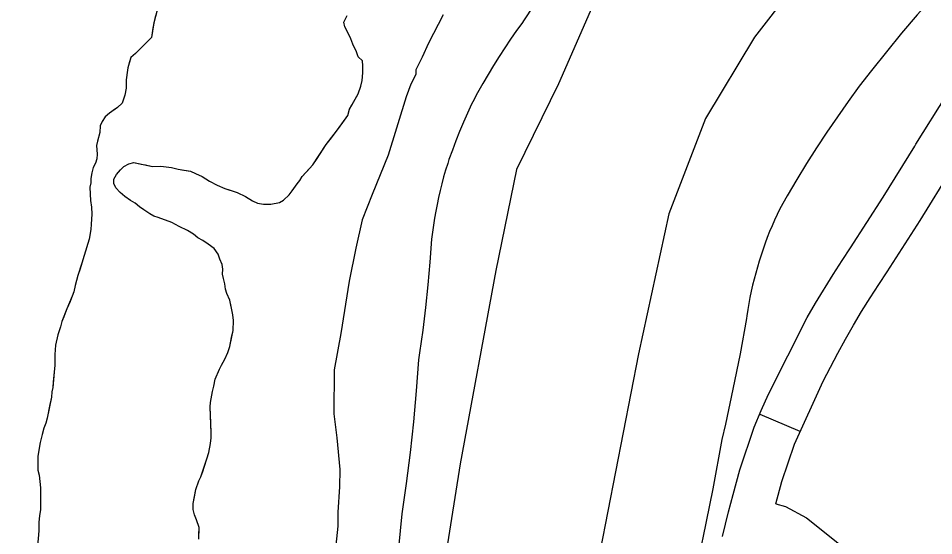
# Model space of a CAD drawing. Extents: x 3161665 to 3199565, y 885729 to 911164.
# Drawn here: x 3192242 to 3192869, y 905754 to 906109 of the extents above; entities that cross this region are included whole.
import ezdxf

# ---------------------------------------------------------------- set-up
doc = ezdxf.new("R2010")
doc.units = 0
for name, color, linetype in [('V-LEVE-TOET', 7, 'Continuous'), ('V-ROAD-CNTR', 7, 'Continuous'), ('V-SITE-VEGE', 7, 'Continuous'), ('V-TOPO-SHOR', 7, 'Continuous')]:
    doc.layers.add(name, color=color, linetype=linetype)

msp = doc.modelspace()

# ---------------------------------------------------------------- linework, layer by layer
at = {"layer": 'V-LEVE-TOET'}
for points in [[(3192646.561000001, 906195.3859999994), (3192588.0190000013, 906106.2769999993), (3192587.988000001, 906106.2319999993), (3192587.988000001, 906106.2319999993), (3192583.757000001, 906100.4199999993), (3192579.626000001, 906094.5359999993), (3192575.600000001, 906088.5799999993), (3192571.676000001, 906082.5569999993), (3192567.858000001, 906076.4669999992), (3192564.147000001, 906070.3079999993), (3192560.543000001, 906064.0879999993), (3192557.047000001, 906057.8049999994), (3192553.6610000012, 906051.4649999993), (3192552.930000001, 906050.0579999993), (3192550.073000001, 906043.8229999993), (3192547.325000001, 906037.5399999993), (3192544.683000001, 906031.2139999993), (3192542.148000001, 906024.8429999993), (3192539.723000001, 906018.4319999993), (3192537.406000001, 906011.9789999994), (3192536.522000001, 906009.4149999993), (3192535.104000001, 906004.7929999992), (3192533.767000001, 906000.1439999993), (3192532.512000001, 905995.4739999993), (3192531.338000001, 905990.7839999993), (3192530.247000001, 905986.0739999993), (3192529.237000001, 905981.3429999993), (3192528.309000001, 905976.5979999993), (3192527.463000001, 905971.8359999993), (3192526.704000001, 905967.0619999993), (3192526.024000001, 905962.2739999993), (3192525.430000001, 905957.4739999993), (3192525.426000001, 905957.4369999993), (3192525.426000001, 905957.4369999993), (3192524.326000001, 905941.8489999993), (3192522.956000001, 905926.2849999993), (3192521.319000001, 905910.7439999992), (3192519.415000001, 905895.2349999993), (3192517.244000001, 905879.7619999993), (3192516.507000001, 905874.9059999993), (3192514.952000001, 905853.6869999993), (3192513.039000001, 905832.4989999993), (3192510.764000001, 905811.3449999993), (3192508.132000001, 905790.2339999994), (3192505.187000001, 905769.4629999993), (3192505.187000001, 905769.4629999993), (3192499.1780000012, 905708.8359999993)], [(3192868.924000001, 906123.4559999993), (3192858.074000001, 906111.1249999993), (3192847.435000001, 906098.6119999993), (3192837.004000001, 906085.9199999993), (3192826.791000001, 906073.0569999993), (3192818.447000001, 906062.2079999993)], [(3192818.447000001, 906062.2079999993), (3192810.843000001, 906051.8759999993), (3192803.421000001, 906041.4129999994), (3192796.181000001, 906030.8229999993), (3192789.126000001, 906020.1099999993), (3192782.261000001, 906009.2739999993), (3192775.583000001, 905998.3189999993), (3192769.099000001, 905987.2519999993), (3192764.018000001, 905978.2569999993)], [(3192764.018000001, 905978.2569999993), (3192762.166000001, 905974.4019999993), (3192760.384000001, 905970.5149999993), (3192758.670000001, 905966.5969999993), (3192757.024000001, 905962.6509999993), (3192755.447000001, 905958.6759999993), (3192753.939000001, 905954.6739999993), (3192752.502000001, 905950.6479999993), (3192751.136000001, 905946.5949999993), (3192749.839000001, 905942.5189999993), (3192748.615000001, 905938.4229999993), (3192747.462000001, 905934.3049999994), (3192746.382000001, 905930.1679999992), (3192745.375000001, 905926.0119999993), (3192744.439000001, 905921.8379999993), (3192743.574000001, 905917.6499999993), (3192742.7860000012, 905913.4479999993), (3192742.071000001, 905909.2329999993), (3192741.4280000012, 905905.0039999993), (3192741.187000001, 905903.2749999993)], [(3192741.187000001, 905903.2749999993), (3192736.755000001, 905879.0089999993), (3192731.923000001, 905854.8219999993), (3192726.693000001, 905830.7189999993), (3192724.291000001, 905820.2559999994)], [(3192724.291000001, 905820.2559999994), (3192718.075000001, 905786.5129999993), (3192711.312000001, 905752.8719999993), (3192705.109000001, 905724.2329999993)]]:
    msp.add_lwpolyline(points, dxfattribs=at)
at = {"layer": 'V-ROAD-CNTR'}
msp.add_line((3192750.2481204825, 905837.7197438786), (3192777.821316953, 905825.8994716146), dxfattribs=at)
for points in [[(3192976.717009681, 906313.4233454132), (3192858.089246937, 906215.865540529), (3192795.950371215, 906159.4846532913), (3192746.758469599, 906095.865780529), (3192713.023537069, 906040.094892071), (3192687.9315872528, 905974.9430223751), (3192667.269628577, 905879.0032142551), (3192635.819691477, 905717.3895374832), (3192618.1547268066, 905587.8317965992), (3192593.225776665, 905476.0860200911), (3192566.238830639, 905414.3281436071), (3192509.472944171, 905334.496303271)], [(3192724.8060270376, 905753.8697033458), (3192728.9108550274, 905770.6500787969), (3192732.01593431, 905782.7182839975), (3192736.5396306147, 905799.4515094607), (3192746.386033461, 905828.7106380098), (3192751.2437025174, 905840.0421420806), (3192756.2803540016, 905851.3007193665), (3192782.832431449, 905903.7530634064), (3192788.548766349, 905913.6909591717), (3192800.475479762, 905933.2693210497), (3192806.657529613, 905942.8707949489), (3192812.405219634, 905951.591324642), (3192834.687834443, 905986.2046412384), (3192856.393500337, 906021.2471034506), (3192857.1594128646, 906022.4938901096), (3192878.3229296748, 906056.2962270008)], [(3192761.3249677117, 905776.1787574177), (3192765.444369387, 905791.4164905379), (3192774.0479665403, 905817.0973619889), (3192793.763516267, 905860.2873818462), (3192803.649454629, 905879.4101884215), (3192808.9615685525, 905889.0109365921), (3192814.427233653, 905898.5130408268), (3192820.0536567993, 905907.9230013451), (3192825.8345202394, 905917.238678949), (3192831.7944703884, 905926.4952050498), (3192837.5427803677, 905935.2166753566), (3192860.0541655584, 905970.1853587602), (3192881.926499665, 906005.4968965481)], [(3192761.3249677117, 905776.1787574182), (3192767.8392103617, 905774.4105842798), (3192782.3594101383, 905766.7424614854), (3192874.963580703, 905692.7411546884), (3193009.755625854, 905573.9855072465), (3193240.2761547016, 905378.5702145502)]]:
    msp.add_lwpolyline(points, dxfattribs=at)
at = {"layer": 'V-SITE-VEGE'}
for points in [[(3192337.452000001, 906114.3259999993), (3192335.238000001, 906105.6099999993), (3192333.618000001, 906095.6829999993), (3192331.480000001, 906093.2949999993), (3192325.993000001, 906087.9309999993), (3192322.641000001, 906084.6539999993), (3192319.595000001, 906081.9779999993), (3192317.402000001, 906074.7689999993), (3192316.407000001, 906066.6399999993), (3192316.339000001, 906060.9139999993), (3192315.381000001, 906056.1029999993), (3192313.511000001, 906050.6989999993), (3192310.461000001, 906047.7209999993), (3192304.991000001, 906043.8639999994), (3192301.948000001, 906041.1879999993), (3192299.802000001, 906038.1979999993), (3192298.563000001, 906035.1969999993), (3192298.208000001, 906030.6789999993), (3192296.633000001, 906024.6709999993), (3192295.996000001, 906021.6619999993), (3192296.529000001, 906015.6289999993), (3192296.193000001, 906012.6179999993), (3192295.253000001, 906009.6139999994), (3192293.713000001, 906006.6169999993), (3192292.7690000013, 906003.0129999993), (3192292.120000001, 905999.1009999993), (3192292.085000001, 905996.0849999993), (3192291.448000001, 905993.0799999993), (3192291.947000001, 905984.0319999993), (3192292.498000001, 905979.5039999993), (3192292.744000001, 905974.6789999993), (3192292.363000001, 905967.7499999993), (3192292.0190000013, 905964.1379999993), (3192291.040000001, 905957.5169999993), (3192286.029000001, 905940.9949999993), (3192283.219000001, 905932.5879999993), (3192281.331000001, 905925.6779999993), (3192280.378000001, 905921.4699999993), (3192279.438000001, 905918.4649999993), (3192275.723000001, 905909.7669999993)], [(3192387.317000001, 905915.7209999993), (3192385.258000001, 905920.2659999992), (3192384.390000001, 905923.2899999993), (3192383.829000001, 905926.9129999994), (3192382.9650000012, 905930.5419999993), (3192382.397000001, 905933.5609999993), (3192382.434000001, 905936.8769999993), (3192382.170000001, 905940.1949999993), (3192380.405000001, 905943.8319999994), (3192379.237000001, 905947.1619999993), (3192376.571000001, 905951.1099999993), (3192372.385000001, 905954.1719999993), (3192368.797000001, 905956.6259999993), (3192365.501000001, 905958.4709999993), (3192362.515000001, 905960.9159999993), (3192358.323000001, 905963.3759999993), (3192352.628000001, 905966.1529999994), (3192347.5360000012, 905968.9259999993), (3192338.2320000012, 905972.3499999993), (3192335.228000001, 905973.2859999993), (3192332.533000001, 905974.8219999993), (3192328.345000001, 905977.5869999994), (3192325.354000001, 905979.7289999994), (3192322.368000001, 905982.1749999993), (3192319.376000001, 905984.0179999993), (3192315.489000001, 905986.7759999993), (3192312.204000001, 905989.5269999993), (3192309.226000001, 905992.5739999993), (3192307.754000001, 905995.6049999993), (3192307.789000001, 905998.6219999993), (3192309.634000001, 906001.9129999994), (3192312.380000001, 906004.8969999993), (3192314.820000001, 906007.2809999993), (3192318.158000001, 906009.0499999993), (3192321.4820000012, 906009.9169999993), (3192334.413000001, 906007.3569999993), (3192340.143000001, 906007.5919999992), (3192343.754000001, 906006.9469999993), (3192347.366000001, 906006.6049999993), (3192351.8740000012, 906005.3479999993), (3192360.297000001, 906004.0449999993), (3192363.898000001, 906002.4989999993), (3192368.393000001, 906000.3339999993), (3192373.4820000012, 905997.2619999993), (3192378.572000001, 905994.4909999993), (3192383.974000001, 905992.3199999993), (3192392.383000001, 905989.5099999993), (3192398.079000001, 905986.7309999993), (3192402.865000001, 905983.6629999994), (3192406.162000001, 905982.1169999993), (3192410.375000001, 905981.4679999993), (3192415.4990000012, 905981.4089999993), (3192421.240000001, 905982.5489999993), (3192423.972000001, 905984.3249999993), (3192427.933000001, 905987.8969999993), (3192430.075000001, 905990.5859999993), (3192433.442000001, 905995.3719999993), (3192435.279000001, 905997.7599999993), (3192436.817000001, 906000.4549999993), (3192444.143000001, 906008.5099999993), (3192453.344000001, 906022.2699999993), (3192460.996000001, 906032.4279999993), (3192468.043000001, 906042.2959999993), (3192469.296000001, 906046.4999999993), (3192475.143000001, 906056.9839999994), (3192477.015000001, 906062.3869999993), (3192477.963000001, 906066.2939999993), (3192478.322000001, 906071.4139999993), (3192478.379000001, 906076.2369999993), (3192478.113000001, 906079.5569999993), (3192475.131000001, 906082.3029999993), (3192473.968000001, 906085.9319999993), (3192471.616000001, 906091.0829999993), (3192470.150000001, 906094.7179999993), (3192468.0900000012, 906098.9619999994), (3192466.023000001, 906102.9019999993), (3192465.460000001, 906106.2259999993), (3192467.621000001, 906110.7209999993)], [(3192533.339000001, 906111.2049999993), (3192523.437000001, 906091.7879999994), (3192519.026000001, 906082.0759999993), (3192514.622000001, 906073.4459999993), (3192514.598000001, 906070.1979999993), (3192511.294000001, 906063.7259999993), (3192507.977000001, 906055.0869999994), (3192495.740000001, 906015.1099999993), (3192484.691000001, 905988.1259999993), (3192478.0530000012, 905970.8469999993), (3192473.564000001, 905951.3889999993), (3192469.050000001, 905928.6789999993), (3192463.345000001, 905892.9819999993), (3192458.812000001, 905868.1089999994), (3192458.569000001, 905837.7839999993), (3192460.602000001, 905821.5209999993), (3192462.593000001, 905799.8429999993), (3192462.4990000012, 905787.9299999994), (3192461.274000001, 905770.6099999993), (3192461.196000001, 905760.8639999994), (3192460.008000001, 905747.8749999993)], [(3192366.147000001, 905751.9919999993), (3192366.241000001, 905760.1279999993), (3192364.492000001, 905765.2729999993), (3192363.021000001, 905768.6049999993), (3192362.159000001, 905772.2319999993), (3192362.206000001, 905776.4509999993), (3192364.125000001, 905786.0739999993), (3192366.003000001, 905792.0809999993), (3192367.541000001, 905794.7759999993), (3192371.602000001, 905807.0889999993), (3192372.856000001, 905811.2939999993), (3192374.134000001, 905817.6119999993), (3192374.480000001, 905821.5229999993), (3192374.515000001, 905824.5379999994), (3192373.818000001, 905842.6319999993), (3192374.154000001, 905845.6429999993), (3192375.446000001, 905853.1629999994), (3192376.391000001, 905856.7669999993), (3192377.349000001, 905861.5779999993), (3192380.143000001, 905868.4799999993), (3192381.681000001, 905871.1749999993), (3192383.839000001, 905875.3689999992), (3192386.002000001, 905879.8669999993), (3192387.253000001, 905884.0709999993), (3192389.490000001, 905894.8989999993), (3192389.868000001, 905901.8249999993), (3192389.311000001, 905905.7509999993), (3192387.317000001, 905915.7209999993)], [(3192275.723000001, 905909.7669999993), (3192272.307000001, 905901.0659999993), (3192271.361000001, 905897.4589999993), (3192269.491000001, 905892.0539999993), (3192267.902000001, 905884.8389999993), (3192267.527000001, 905878.5129999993), (3192267.443000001, 905871.2789999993), (3192267.087000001, 905866.4629999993), (3192266.063000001, 905855.9239999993), (3192265.426000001, 905852.9189999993), (3192265.082000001, 905849.3039999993), (3192262.202000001, 905834.8679999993), (3192261.260000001, 905831.5649999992), (3192260.013000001, 905827.9599999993), (3192258.760000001, 905823.7559999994), (3192257.494000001, 905818.3449999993), (3192255.8740000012, 905808.7169999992), (3192255.768000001, 905799.3739999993), (3192256.630000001, 905795.7469999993), (3192257.742000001, 905787.2949999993), (3192257.566000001, 905772.2259999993), (3192256.918000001, 905768.3139999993), (3192256.562000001, 905763.4969999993), (3192256.497000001, 905757.7709999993), (3192255.446000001, 905744.8219999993)]]:
    msp.add_lwpolyline(points, dxfattribs=at)
at = {"layer": 'V-TOPO-SHOR'}
for points in [[(3193010.426394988, 906479.6469970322), (3192796.814745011, 906316.6223476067), (3192730.9291473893, 906256.345404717), (3192701.530787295, 906221.7563650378), (3192645.3704231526, 906139.2441593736), (3192612.328013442, 906063.789580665), (3192583.765469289, 906005.207707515), (3192569.3963052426, 905935.9319704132), (3192545.1144048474, 905803.5905882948), (3192500.9640623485, 905525.5697914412), (3192486.641774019, 905477.6192812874), (3192467.9255589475, 905451.8923149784), (3192387.741110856, 905354.3274754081), (3192124.905628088, 905030.5824962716), (3192022.427322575, 904896.6358895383), (3191976.929571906, 904814.1002460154), (3191943.016189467, 904746.6445805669), (3191918.847572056, 904665.8391635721), (3191850.0131136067, 904476.728167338), (3191838.467808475, 904479.41921172), (3191793.25521842, 904526.6120321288), (3191688.6171266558, 904622.8060256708)], [(3192336.504000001, 906110.7189999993), (3192335.238000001, 906105.6099999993), (3192334.595000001, 906102.0009999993), (3192333.618000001, 906095.6829999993), (3192331.480000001, 906093.2949999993), (3192328.738000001, 906090.6139999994), (3192325.993000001, 906087.9309999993), (3192322.641000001, 906084.6539999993), (3192319.595000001, 906081.9779999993), (3192318.657000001, 906078.9729999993), (3192317.402000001, 906074.7689999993), (3192317.066000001, 906071.7579999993), (3192316.407000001, 906066.6399999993), (3192316.339000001, 906060.9139999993), (3192315.381000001, 906056.1029999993), (3192313.511000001, 906050.6989999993), (3192310.461000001, 906047.7209999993), (3192307.422000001, 906045.6439999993), (3192304.991000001, 906043.8639999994), (3192301.948000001, 906041.1879999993), (3192299.802000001, 906038.1979999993), (3192298.563000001, 906035.1969999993), (3192298.208000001, 906030.6789999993)], [(3192347.366000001, 906006.6049999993), (3192351.8740000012, 906005.3479999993), (3192355.784000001, 906004.6999999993), (3192360.297000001, 906004.0449999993), (3192363.898000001, 906002.4969999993), (3192368.393000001, 906000.3339999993), (3192373.4820000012, 905997.2619999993), (3192378.574000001, 905994.4909999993), (3192383.974000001, 905992.3199999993), (3192387.579000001, 905991.0729999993), (3192392.383000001, 905989.5099999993), (3192398.079000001, 905986.7309999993), (3192402.865000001, 905983.6629999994), (3192406.162000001, 905982.1169999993), (3192410.375000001, 905981.4679999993), (3192415.4990000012, 905981.4089999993), (3192421.240000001, 905982.5469999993), (3192423.972000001, 905984.3249999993), (3192427.933000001, 905987.8969999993), (3192430.073000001, 905990.5859999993), (3192433.444000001, 905995.3699999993), (3192435.279000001, 905997.7599999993), (3192436.817000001, 906000.4549999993), (3192439.868000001, 906003.7359999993), (3192444.143000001, 906008.5099999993), (3192446.596000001, 906012.0979999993), (3192453.344000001, 906022.2679999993), (3192456.099000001, 906025.8539999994), (3192460.996000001, 906032.4279999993), (3192464.672000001, 906037.5109999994), (3192468.043000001, 906042.2959999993), (3192469.296000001, 906046.4999999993), (3192470.834000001, 906049.1949999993), (3192475.143000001, 906056.9839999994), (3192477.015000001, 906062.3869999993), (3192477.963000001, 906066.2939999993), (3192478.324000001, 906071.4139999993), (3192478.379000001, 906076.2369999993), (3192478.115000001, 906079.5569999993), (3192475.133000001, 906082.3029999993), (3192473.968000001, 906085.9319999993), (3192471.616000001, 906091.0829999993), (3192470.150000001, 906094.7179999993), (3192468.0900000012, 906098.9619999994), (3192466.023000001, 906102.9039999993), (3192465.460000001, 906106.2259999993), (3192467.621000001, 906110.7209999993)], [(3192298.208000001, 906030.6789999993), (3192296.633000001, 906024.6709999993), (3192295.996000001, 906021.6619999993), (3192296.529000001, 906015.6289999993), (3192296.193000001, 906012.6179999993), (3192295.255000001, 906009.6139999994), (3192293.713000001, 906006.6169999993), (3192292.7690000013, 906003.0129999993), (3192292.120000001, 905999.1009999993), (3192292.085000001, 905996.0869999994), (3192291.448000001, 905993.0799999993), (3192291.694000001, 905988.2529999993), (3192291.947000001, 905984.0319999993), (3192292.498000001, 905979.5039999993), (3192292.744000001, 905974.6789999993), (3192292.363000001, 905967.7499999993), (3192292.0190000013, 905964.1379999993), (3192291.040000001, 905957.5169999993), (3192290.100000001, 905954.5139999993), (3192286.029000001, 905940.9949999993), (3192284.777000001, 905937.0919999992), (3192283.219000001, 905932.5879999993), (3192281.331000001, 905925.6779999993), (3192280.378000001, 905921.4699999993), (3192279.438000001, 905918.4649999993), (3192277.890000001, 905914.8669999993), (3192275.721000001, 905909.7669999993), (3192273.550000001, 905904.3669999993), (3192272.307000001, 905901.0659999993), (3192271.361000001, 905897.4589999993), (3192269.491000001, 905892.0539999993), (3192267.902000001, 905884.8389999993), (3192267.527000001, 905878.5129999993), (3192267.492000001, 905875.4999999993), (3192267.443000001, 905871.2789999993), (3192267.087000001, 905866.4629999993), (3192266.409000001, 905859.8369999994), (3192266.063000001, 905855.9239999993), (3192265.426000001, 905852.9169999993), (3192265.082000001, 905849.3039999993), (3192264.119000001, 905844.1909999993), (3192262.202000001, 905834.8679999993), (3192261.260000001, 905831.5649999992), (3192260.013000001, 905827.9599999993), (3192258.760000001, 905823.7559999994), (3192257.494000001, 905818.3449999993), (3192256.525000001, 905812.9299999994), (3192255.8740000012, 905808.7169999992), (3192255.839000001, 905805.7049999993), (3192255.806000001, 905802.6899999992), (3192255.768000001, 905799.3739999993), (3192256.630000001, 905795.7469999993), (3192257.185000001, 905791.5219999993), (3192257.740000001, 905787.2949999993), (3192257.699000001, 905783.6779999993), (3192257.660000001, 905780.3649999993), (3192257.625000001, 905777.3499999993), (3192257.566000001, 905772.2259999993), (3192256.918000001, 905768.3139999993), (3192256.562000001, 905763.4969999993), (3192256.497000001, 905757.7709999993), (3192255.444000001, 905744.8219999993)], [(3192366.147000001, 905751.9919999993), (3192366.181000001, 905755.0039999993), (3192366.241000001, 905760.1279999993), (3192364.492000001, 905765.2729999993), (3192363.021000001, 905768.6049999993), (3192362.159000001, 905772.2319999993), (3192362.206000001, 905776.4509999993), (3192363.163000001, 905780.9629999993), (3192364.125000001, 905786.0739999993), (3192366.003000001, 905792.0809999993), (3192367.541000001, 905794.7759999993), (3192368.788000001, 905798.3809999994), (3192369.728000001, 905801.3829999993), (3192371.602000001, 905807.0889999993), (3192372.856000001, 905811.2939999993), (3192374.134000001, 905817.6099999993), (3192374.480000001, 905821.5229999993), (3192374.515000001, 905824.5379999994), (3192374.296000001, 905831.7739999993), (3192373.818000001, 905842.6319999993), (3192374.154000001, 905845.6409999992), (3192375.446000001, 905853.1629999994), (3192376.391000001, 905856.7669999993), (3192377.351000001, 905861.5779999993), (3192380.143000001, 905868.4799999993), (3192381.681000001, 905871.1749999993), (3192383.839000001, 905875.3689999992), (3192386.002000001, 905879.8669999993), (3192387.253000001, 905884.0709999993), (3192388.529000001, 905890.0859999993), (3192389.490000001, 905894.8989999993), (3192389.868000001, 905901.8249999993), (3192389.311000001, 905905.7509999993), (3192388.173000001, 905911.4919999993), (3192387.317000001, 905915.7209999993), (3192385.258000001, 905920.2659999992), (3192384.388000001, 905923.2899999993), (3192383.829000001, 905926.9129999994), (3192382.9650000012, 905930.5399999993), (3192382.397000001, 905933.5609999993), (3192382.434000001, 905936.8769999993), (3192382.170000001, 905940.1949999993), (3192380.405000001, 905943.8319999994), (3192379.237000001, 905947.1619999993), (3192376.571000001, 905951.1099999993), (3192372.385000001, 905954.1719999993), (3192368.797000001, 905956.6259999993), (3192365.501000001, 905958.4709999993), (3192362.515000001, 905960.9159999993), (3192358.323000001, 905963.3759999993), (3192352.630000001, 905966.1529999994), (3192347.5360000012, 905968.9259999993), (3192343.334000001, 905970.4799999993), (3192338.2320000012, 905972.3479999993), (3192335.228000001, 905973.2859999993), (3192332.533000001, 905974.8239999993), (3192328.345000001, 905977.5869999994), (3192325.354000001, 905979.7289999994), (3192322.368000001, 905982.1749999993), (3192319.376000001, 905984.0179999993), (3192315.489000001, 905986.7759999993), (3192312.204000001, 905989.5269999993), (3192309.226000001, 905992.5739999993), (3192307.754000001, 905995.6049999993), (3192307.789000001, 905998.6199999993), (3192309.634000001, 906001.9129999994), (3192312.380000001, 906004.8969999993), (3192314.820000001, 906007.2809999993), (3192318.156000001, 906009.0499999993), (3192321.4820000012, 906009.9169999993), (3192326.596000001, 906008.9519999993), (3192329.602000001, 906008.3149999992), (3192334.413000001, 906007.3569999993), (3192340.143000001, 906007.5919999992), (3192343.754000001, 906006.9469999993), (3192347.366000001, 906006.6049999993)]]:
    msp.add_lwpolyline(points, dxfattribs=at)

doc.saveas('drawing.dxf')
